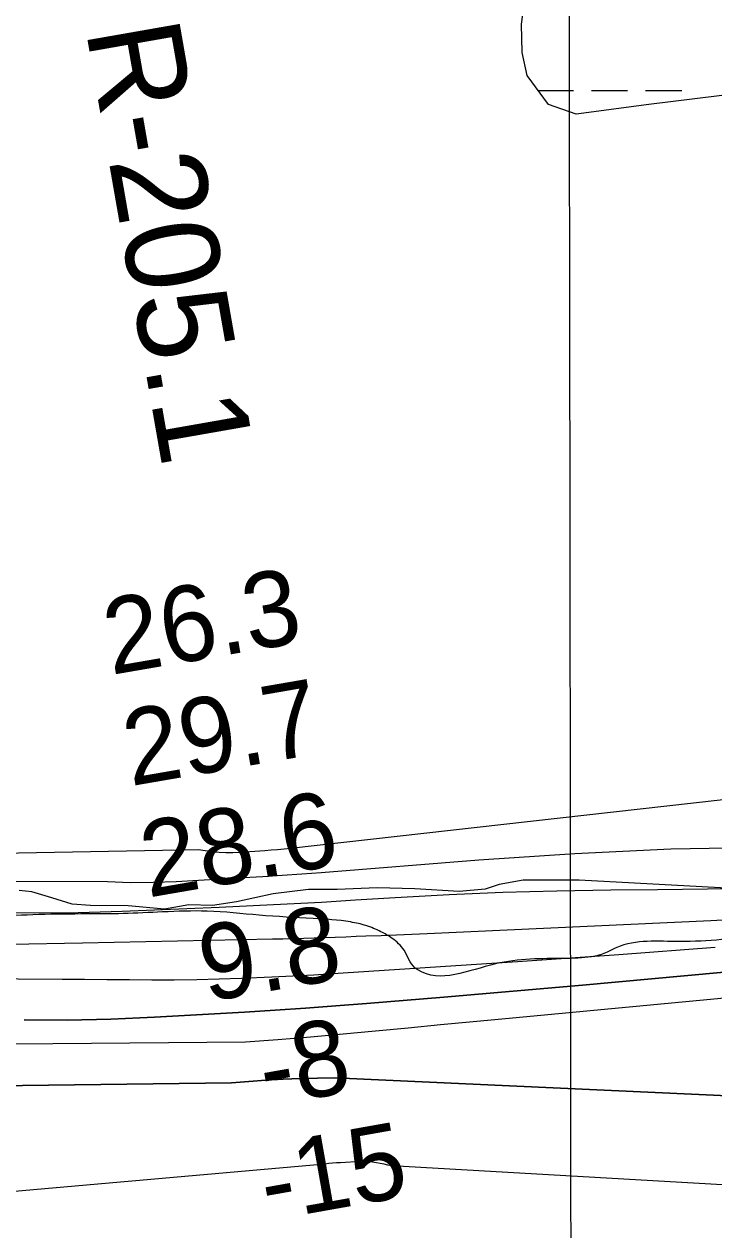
# Model space of a CAD drawing. Extents: x 3297772 to 3335630, y 634068 to 659439.
# Drawn here: x 3327695 to 3328306, y 647396 to 648465 of the extents above; entities that cross this region are included whole.
import ezdxf

# ---------------------------------------------------------------- set-up
doc = ezdxf.new("R2010")
doc.units = 0
for name, color, linetype in [('V-GRID-MAJR', 7, 'Continuous'), ('V-RIVR-EDGE', 7, 'Continuous'), ('V-RIVR-RANG', 7, 'Continuous'), ('V-RIVR-RANG-IDEN', 7, 'Continuous'), ('V-SITE-VEGE', 7, 'Continuous'), ('V-TOPO-DPTH', 7, 'Continuous'), ('V-TOPO-MAJR', 7, 'Continuous'), ('V-TOPO-MINR', 7, 'Continuous'), ('V-TOPO-WATR', 7, 'Continuous'), ('V-WETL-SWMP', 7, 'Continuous')]:
    doc.layers.add(name, color=color, linetype=linetype)

msp = doc.modelspace()

# ---------------------------------------------------------------- linework, layer by layer
at = {"layer": 'V-GRID-MAJR'}
msp.add_spline([(3328190.1, 639473.3), (3328186.2, 642502.1), (3328178.2, 648563.4), (3328170.3, 654624.8), (3328166.3, 657657.4)], degree=3, dxfattribs=at)
at = {"layer": 'V-RIVR-EDGE'}
msp.add_spline([(3333439.4, 648130.1), (3333432.3, 648128.6), (3333393.5, 648121.3), (3333365.9, 648117.1), (3333332.2, 648114.9), (3333298.4, 648114.2), (3333260.8, 648112.7), (3333230.2, 648112), (3333195.3, 648109), (3333136.3, 648103), (3333088.6, 648097.7), (3333047.1, 648092.7), (3333001.7, 648085.1), (3332967.9, 648078.9), (3332933.4, 648077.1), (3332910.9, 648076), (3332895, 648074.5), (3332874.5, 648073.4), (3332860.9, 648070.3), (3332849.2, 648064.9), (3332842.2, 648063), (3332807, 648061.9), (3332785.2, 648058.1), (3332742.9, 648051.2), (3332702.2, 648046.3), (3332606, 648034.5), (3332570.7, 648028.4), (3332514.8, 648018.8), (3332458.6, 648008.9), (3332396.1, 648000.5), (3332317.7, 647987.9), (3332285.5, 647982.5), (3332246.4, 647976.4), (3332208, 647971.9), (3332152.9, 647965.8), (3332088.5, 647961.3), (3332048.9, 647954.8), (3332019, 647950.2), (3331983.4, 647943.3), (3331945.3, 647935.7), (3331898, 647927.6), (3331843.3, 647918.1), (3331789, 647907.7), (3331738.2, 647900.5), (3331714.1, 647898.6), (3331693.9, 647894), (3331644.7, 647886.8), (3331609.4, 647880.3), (3331580.3, 647876.1), (3331563.2, 647876.1), (3331548.1, 647876.5), (3331538.4, 647876.2), (3331524.8, 647873.9), (3331503.5, 647868.5), (3331463.9, 647860.5), (3331403, 647851.3), (3331393.3, 647846.7), (3331382, 647841.3), (3331348.6, 647836.3), (3331302.5, 647830.2), (3331254.8, 647825.7), (3331162.1, 647821.6), (3331119, 647820.6), (3331084.5, 647817.2), (3331048, 647811.1), (3330992.9, 647804.6), (3330947.6, 647800.1), (3330916.9, 647796.7), (3330882, 647795.2), (3330846.7, 647791.4), (3330781.9, 647785.7), (3330745.1, 647780), (3330721.8, 647780.1), (3330687.3, 647783.7), (3330659, 647784.9), (3330629.5, 647784.6), (3330565.1, 647780.1), (3330512.8, 647775.2), (3330464.3, 647771.4), (3330411.1, 647764.9), (3330328.9, 647756.6), (3330280.8, 647752.5), (3330223, 647743.7), (3330159.8, 647733.8), (3330098.9, 647726.2), (3330018.6, 647717.1), (3329963.9, 647709.4), (3329917.7, 647703), (3329903.4, 647702.2), (3329890.6, 647702.2), (3329873.5, 647706.9), (3329862.3, 647707.7), (3329851.8, 647705.8), (3329827.7, 647698.9), (3329814.5, 647697.4), (3329809.5, 647696.6), (3329807.9, 647698.6), (3329806.8, 647701.7), (3329801.8, 647702.1), (3329782.7, 647701.3), (3329745.5, 647698.7), (3329718.7, 647695.7), (3329678, 647692.7), (3329648.1, 647688.9), (3329602, 647682), (3329556.2, 647675.9), (3329520.9, 647674.5), (3329508.1, 647675.3), (3329497.3, 647678.4), (3329465.5, 647674.6), (3329435.2, 647672.7), (3329406.1, 647671.3), (3329386.7, 647673.2), (3329372, 647678.7), (3329360.8, 647680.7), (3329347.6, 647681.5), (3329329.4, 647681.1), (3329318.9, 647676.5), (3329310, 647675.4), (3329285.5, 647674.7), (3329264.2, 647671.2), (3329230, 647669), (3329205.6, 647671), (3329192.8, 647669.5), (3329173.8, 647668.3), (3329159.9, 647669.5), (3329154.8, 647672.7), (3329142, 647670), (3329119.5, 647667.3), (3329104.4, 647666.2), (3329092.4, 647665.1), (3329070.3, 647665.1), (3329052.4, 647664.4), (3329042.7, 647664.8), (3329037.3, 647667.1), (3329035.4, 647670.6), (3329031.1, 647673), (3329023.4, 647673.4), (3329005.9, 647675.3), (3328975.7, 647679.3), (3328944.7, 647682.1), (3328895.4, 647682.6), (3328867.5, 647686.5), (3328838.8, 647688.6), (3328809.3, 647690.2), (3328773.7, 647691.8), (3328729.1, 647689.6), (3328666.2, 647693.6), (3328624.8, 647694.9), (3328580.2, 647695.8), (3328546.8, 647693.5), (3328506.8, 647687.1), (3328492.9, 647683.2), (3328482.8, 647675.1), (3328471.9, 647673.2), (3328434.3, 647669.8), (3328399.4, 647666.8), (3328372.6, 647660.6), (3328345.8, 647656.4), (3328313.2, 647653.4), (3328276, 647651.6), (3328220.2, 647646.3), (3328210.4, 647641.6), (3328198, 647638.2), (3328173.6, 647636.7), (3328112.7, 647631.8), (3328044, 647626.5), (3328041.3, 647628.5), (3328031.7, 647644), (3328021.2, 647654.5), (3328011.2, 647660.4), (3327998, 647665.8), (3327984.4, 647669), (3327951.1, 647672.1), (3327903.4, 647675), (3327857.3, 647678.6), (3327817.7, 647677.9), (3327782.8, 647676.4), (3327750.6, 647676.1), (3327707.9, 647675.5), (3327667.6, 647675.6), (3327640.5, 647680.3), (3327623.8, 647683), (3327599.4, 647684.3), (3327563.3, 647682), (3327529.2, 647680.2), (3327489.2, 647675.2), (3327442.7, 647667.6), (3327414.7, 647665.7), (3327389.5, 647666.2), (3327373.6, 647665.4), (3327367.4, 647667.4), (3327351.5, 647674.4), (3327334.1, 647680.3), (3327331.8, 647683.8), (3327330.3, 647688.8), (3327320.6, 647691.9), (3327317.5, 647695.8), (3327317.9, 647700.9), (3327315.2, 647702.8), (3327303.2, 647707.1), (3327298.5, 647707.5), (3327292.3, 647704.8), (3327281.8, 647701.7), (3327271.7, 647701.7), (3327235.3, 647702.2), (3327199.2, 647703.5), (3327169, 647704.3), (3327108.9, 647708.3), (3327072.8, 647712.7), (3327031.7, 647717.5), (3326986.7, 647719.9), (3326955.3, 647719.2), (3326928.9, 647718.1), (3326908, 647716.2), (3326887.8, 647708.1), (3326876.2, 647702.7), (3326868.8, 647702), (3326856.8, 647704.7), (3326842, 647704.7), (3326809.5, 647703.3), (3326777.3, 647698.3), (3326760.2, 647695.6), (3326748.9, 647691.4), (3326738.1, 647689.5), (3326737.3, 647691), (3326736.9, 647694.9), (3326734.6, 647696.9), (3326712.9, 647700.4), (3326678.4, 647702), (3326660.2, 647703.6), (3326628.4, 647711.5), (3326607.8, 647715.4), (3326582.6, 647714.3), (3326557, 647710.1), (3326535.7, 647709), (3326505.8, 647710.2), (3326476, 647711.9), (3326436.8, 647712.7), (3326394.5, 647711.7), (3326361.6, 647711.7), (3326334.8, 647714.1), (3326302.7, 647722.8), (3326245.3, 647737.6), (3326217, 647746.6), (3326194.5, 647752.1), (3326171.3, 647755.7), (3326147.6, 647755.3), (3326132.1, 647751.1), (3326110.7, 647743), (3326100.3, 647739.2), (3326091.7, 647738.8), (3326082.8, 647741.5), (3326084.4, 647746.2), (3326084.4, 647749.7), (3326081.3, 647753.2), (3326059.6, 647751.3), (3326025.8, 647748.3), (3325980.4, 647741), (3325936.6, 647735.3)], degree=3, dxfattribs=at)
at = {"layer": 'V-SITE-VEGE'}
msp.add_lwpolyline([(3328344.9, 647697.4), (3328187, 647706.2), (3328137.3, 647706.2), (3328115.9, 647702.2), (3328103.7, 647698), (3328080.5, 647696.1), (3328041.4, 647698.4), (3328007.8, 647699.2), (3327972.6, 647697.7), (3327947, 647697.8), (3327915.7, 647693.9), (3327883.2, 647687), (3327861.9, 647683.6), (3327841, 647684.3), (3327819.3, 647680.5), (3327787.2, 647683.3), (3327753.9, 647683.7), (3327737.7, 647684.9), (3327719.5, 647690.3), (3327701.7, 647695.7), (3327690.5, 647696.9)], dxfattribs=at)
at = {"layer": 'V-TOPO-DPTH'}
for points in [[(3328360.7, 647673.2), (3328303.7, 647670.1), (3328052.1, 647658.4), (3328038.5, 647657.8), (3328025, 647657.3), (3328011.4, 647656.7), (3327997.8, 647656.3), (3327989.3, 647656), (3327980, 647655.7), (3327970.7, 647655.4), (3327961.4, 647655.1), (3327952.2, 647654.7), (3327942.9, 647654.4), (3327933.6, 647654.1), (3327924.3, 647653.9), (3327915, 647653.7), (3327746.8, 647650.2), (3327683.1, 647649.2)], [(3327694.9, 647582.3), (3327733.5, 647582), (3327772, 647582.9), (3327810.6, 647584.6), (3327890.3, 647589.1), (3327917.4, 647590.8), (3327944.4, 647592.6), (3327971.4, 647594.6), (3327998.4, 647596.7), (3328067.1, 647602.4), (3328128.4, 647607.6), (3328189.8, 647613), (3328251.1, 647618.5), (3328312.3, 647624.3), (3328632.6, 647654.9), (3328642.2, 647655.8), (3328651.8, 647656.7), (3328661.4, 647657.4), (3328671, 647658.2), (3329623.1, 647633.6)], [(3327694.9, 647582.3), (3327733.5, 647582), (3327772, 647582.9), (3327810.6, 647584.6), (3327890.3, 647589.1), (3327917.4, 647590.8), (3327944.4, 647592.6), (3327971.4, 647594.6), (3327998.4, 647596.7), (3328067.1, 647602.4), (3328128.4, 647607.6), (3328189.8, 647613), (3328251.1, 647618.5), (3328312.3, 647624.3), (3328632.6, 647654.9), (3328642.2, 647655.8), (3328651.8, 647656.7), (3328661.4, 647657.4), (3328671, 647658.2), (3329623.1, 647633.6)], [(3327276.1, 647518.7), (3327878.8, 647526.6), (3327894.1, 647527.8), (3327909.3, 647528.8), (3327924.6, 647529.6), (3327939.9, 647530.2), (3327955.1, 647530.7), (3327970.4, 647531), (3328725.2, 647496.5), (3328819.6, 647502.3), (3328889.8, 647507), (3328959.9, 647512.4), (3329029.9, 647518.7), (3329099.9, 647525.7), (3329605.3, 647579.2)], [(3329605.3, 647579.2), (3329099.9, 647525.7), (3329029.9, 647518.7), (3328959.9, 647512.4), (3328889.8, 647507), (3328819.6, 647502.3), (3328725.2, 647496.5), (3327970.4, 647531), (3327955.1, 647530.7), (3327939.9, 647530.2), (3327924.6, 647529.6), (3327909.3, 647528.8), (3327894.1, 647527.8), (3327878.8, 647526.6), (3327276.1, 647518.7)]]:
    msp.add_lwpolyline(points, dxfattribs=at)
at = {"layer": 'V-TOPO-MAJR'}
msp.add_lwpolyline([(3329240.1, 647922.9), (3328647.4, 647816.8), (3328636.4, 647815), (3328625.4, 647813.2), (3328614.3, 647811.7), (3328603.2, 647810.3), (3328552.4, 647804.3), (3328515.9, 647800), (3328479.4, 647795.8), (3328442.9, 647791.6), (3328406.4, 647787.5), (3327931.1, 647734.1), (3327925.4, 647733.5), (3327919.7, 647733), (3327914.1, 647732.5), (3327908.4, 647732.1), (3327886.1, 647730.6), (3327880, 647730.4), (3327873.9, 647730.4), (3327867.8, 647730.7), (3327861.7, 647731.3), (3327855.6, 647732), (3327849.5, 647732.8), (3327242.9, 647721.7)], dxfattribs=at)
at = {"layer": 'V-TOPO-MINR'}
for points in [[(3328353.3, 647735), (3328268.1, 647733.4), (3328183, 647729.4), (3328097.9, 647723.8), (3327958.3, 647712.7), (3327941, 647711.4), (3327923.8, 647710.2), (3327906.5, 647709), (3327889.2, 647708), (3327829.7, 647704.7), (3327809.4, 647704), (3327789.1, 647703.8), (3327768.8, 647704.5), (3327265, 647705)], [(3328344.9, 647699), (3328300.7, 647698.2), (3328256.5, 647697.6), (3328215.1, 647697.3), (3328167.2, 647696.4), (3328119.4, 647695.1), (3328071.6, 647693), (3328023.8, 647690.4), (3327988.7, 647688.2), (3327958.5, 647686.4), (3327928.2, 647684.7), (3327898, 647683.2), (3327867.8, 647681.9), (3327781.8, 647678.2), (3327743, 647677.1), (3327704.3, 647676.7), (3327665.6, 647677.4)], [(3328360.7, 647673.2), (3328303.7, 647670.1), (3328052.1, 647658.4), (3328038.5, 647657.8), (3328025, 647657.3), (3328011.4, 647656.7), (3327997.8, 647656.3), (3327989.3, 647656), (3327980, 647655.7), (3327970.7, 647655.4), (3327961.4, 647655.1), (3327952.2, 647654.7), (3327942.9, 647654.4), (3327933.6, 647654.1), (3327924.3, 647653.9), (3327915, 647653.7), (3327746.8, 647650.2), (3327683.1, 647649.2)], [(3328307.5, 647646.3), (3328222.1, 647639.9), (3328136.8, 647633.9), (3327964.1, 647622.7), (3327951.7, 647621.9), (3327939.3, 647621.2), (3327926.9, 647620.6), (3327914.5, 647620.1), (3327887.8, 647619), (3327867.9, 647618.3), (3327848, 647617.8), (3327828.1, 647617.6), (3327808.2, 647617.6), (3327788.3, 647617.7), (3327768.4, 647617.8), (3327748.5, 647617.9), (3327728.7, 647618.1), (3327650.4, 647618.6)], [(3329576.3, 647602), (3328614.9, 647624.2), (3328603.2, 647625.3), (3328591.4, 647625.3), (3328572.9, 647624.2), (3328551.6, 647622.8), (3328530.5, 647621.3), (3328509.3, 647619.6), (3328488.1, 647617.7), (3328121.7, 647583.3), (3328092.9, 647580.6), (3328064.1, 647577.8), (3328035.3, 647575), (3328006.5, 647572.2), (3327977.7, 647569.5), (3327948.9, 647566.9), (3327920, 647564.6), (3327891.2, 647562.4), (3327412.8, 647558.5)], [(3329605.3, 647579.2), (3329099.9, 647525.7), (3329029.9, 647518.7), (3328959.9, 647512.4), (3328889.8, 647507), (3328819.6, 647502.3), (3328725.2, 647496.5), (3327970.4, 647531), (3327955.1, 647530.7), (3327939.9, 647530.2), (3327924.6, 647529.6), (3327909.3, 647528.8), (3327894.1, 647527.8), (3327878.8, 647526.6), (3327276.1, 647518.7)], [(3328586.5, 647420.5), (3328021, 647452.9), (3328017.5, 647453.6), (3328014.1, 647454.3), (3328010.7, 647455), (3328007.2, 647455.7), (3328003.8, 647456.2), (3328000.3, 647456.6), (3327996.9, 647456.7), (3327993.4, 647456.7), (3327975.3, 647455.7), (3327971.9, 647455.5), (3327968.4, 647455.2), (3327965, 647454.9), (3327961.6, 647454.5), (3327280.5, 647394.4)]]:
    msp.add_lwpolyline(points, dxfattribs=at)
at = {"layer": 'V-TOPO-WATR'}
msp.add_lwpolyline([(3329623.1, 647633.6), (3328671, 647658.2), (3328661.4, 647657.4), (3328651.8, 647656.7), (3328642.2, 647655.8), (3328632.6, 647654.9), (3328312.3, 647624.3), (3328251.1, 647618.5), (3328189.8, 647613), (3328128.4, 647607.6), (3328067.1, 647602.4), (3327998.4, 647596.7), (3327971.4, 647594.6), (3327944.4, 647592.6), (3327917.4, 647590.8), (3327890.3, 647589.1), (3327810.6, 647584.6), (3327772, 647582.9), (3327733.5, 647582), (3327694.9, 647582.3)], dxfattribs=at)
at = {"layer": 'V-WETL-SWMP'}
for p, q in [((3328135.8, 648464.5), (3328139, 648488.5)), ((3328136.3, 648439.4), (3328135.8, 648464.5)), ((3328141, 648419), (3328136.3, 648439.4)), ((3328159.8, 648393.3), (3328141, 648419)), ((3328150.6, 648405.8), (3328181.8, 648405.8)), ((3328197.8, 648405.8), (3328229.8, 648405.8)), ((3328245.8, 648405.8), (3328277.8, 648405.8)), ((3328343.9, 648405.1), (3328248.7, 648393.2)), ((3328184.3, 648384.9), (3328159.8, 648393.3)), ((3328248.7, 648393.2), (3328184.3, 648384.9))]:
    msp.add_line(p, q, dxfattribs=at)

# ---------------------------------------------------------------- texts
at = {"layer": 'V-RIVR-RANG'}
for s, rotation, p in [('26.3', 9.7983, (3327772, 647887.8)), ('29.7', 9.7983, (3327789.3, 647789.3)), ('28.6', 9.7983, (3327804.7, 647690.5)), ('9.8', 9.7983, (3327856.5, 647598)), ('-8', 10.0854, (3327909.1, 647505.3)), ('-15', 10.0854, (3327910.3, 647404))]:
    msp.add_text(s, height=67, rotation=rotation, dxfattribs=at).set_placement(p)
at = {"layer": 'V-RIVR-RANG-IDEN'}
msp.add_text('R-205.1', height=83, rotation=279.9438, dxfattribs=at).set_placement((3327749.6, 648459.4))

doc.saveas('drawing.dxf')
